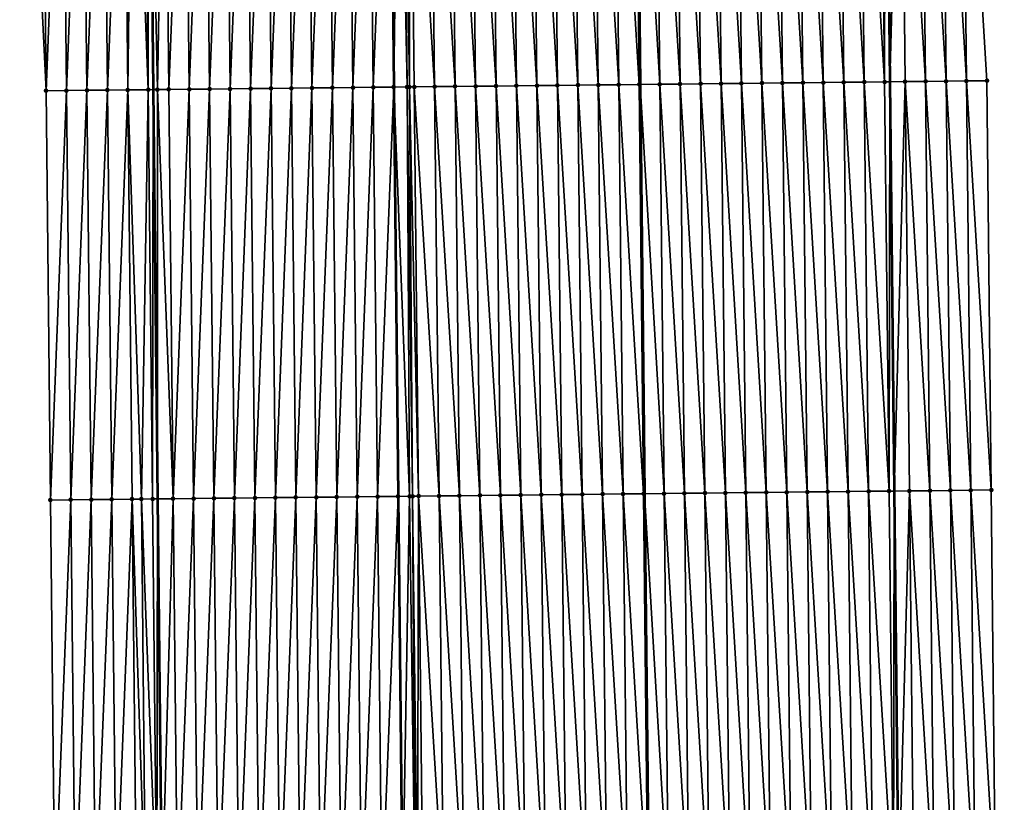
# Model space of a CAD drawing. Header units: feet. Extents: x 2010743 to 2022806, y 818705 to 837694.
# Tile 340 of 531: x 2011461 to 2011509, y 830119 to 830157. Entities that reach past the tile are written whole.
import ezdxf

# ---------------------------------------------------------------- set-up
doc = ezdxf.new("R2010")
doc.units = ezdxf.units.FT
doc.header["$MEASUREMENT"] = 0
for name, color, linetype, lineweight in [('EP_Travel Lane', 172, 'Continuous', 53), ('Road Shots', 141, 'Continuous', 100), ('STRIPING', 60, 'Continuous', 53)]:
    doc.layers.add(name, color=color, linetype=linetype, lineweight=lineweight)
doc.layers.add('I-77-MM17-21_NB-Surface-Border', color=7, linetype='Continuous')
doc.layers.add('I-77-MM17-21_NB-Surface-TIN', color=7, linetype='Continuous')

msp = doc.modelspace()

# ---------------------------------------------------------------- linework, layer by layer
at = {"layer": 'EP_Travel Lane'}
for points in [[(2011466.175, 830253.519, 324.413), (2011466.387, 830233.52, 324.295), (2011466.599, 830213.522, 324.185), (2011466.811, 830193.523, 324.06), (2011467.024, 830173.525, 323.938), (2011467.236, 830153.527, 323.8), (2011467.448, 830133.528, 323.674), (2011467.66, 830113.529, 323.565), (2011467.873, 830093.531, 323.446), (2011468.085, 830073.532, 323.34), (2011468.3, 830053.531, 323.188), (2011468.516, 830033.533, 323.069), (2011468.732, 830013.534, 322.989), (2011468.948, 829993.536, 322.86)], [(2011502.158, 830253.902, 324.151), (2011502.374, 830233.904, 324.011), (2011502.591, 830213.906, 323.877), (2011502.807, 830193.907, 323.758), (2011503.023, 830173.909, 323.636), (2011503.24, 830153.91, 323.527), (2011503.456, 830133.912, 323.45), (2011503.673, 830113.913, 323.332), (2011503.889, 830093.915, 323.22), (2011504.106, 830073.916, 323.06), (2011504.322, 830053.922, 322.929), (2011504.538, 830033.924, 322.807), (2011504.754, 830013.925, 322.688), (2011504.97, 829993.927, 322.561), (2011505.186, 829973.928, 322.471)]]:
    msp.add_polyline3d(points, dxfattribs=at)
at = {"layer": 'I-77-MM17-21_NB-Surface-Border', "color": 3, "linetype": 'Continuous', "lineweight": -3}
for points in [[(2011504.928, 830253.932, 324.062), (2011504.14, 830233.923, 323.963), (2011505.352, 830213.935, 323.804), (2011505.564, 830193.937, 323.683), (2011506.777, 830173.949, 323.527), (2011507.989, 830153.961, 323.389), (2011508.201, 830133.963, 323.289), (2011508.413, 830113.964, 323.179), (2011508.625, 830093.966, 323.061), (2011508.838, 830073.967, 322.929), (2011508.053, 830053.963, 322.809), (2011508.269, 830033.965, 322.694), (2011507.485, 830013.955, 322.606), (2011506.701, 829993.946, 322.514), (2011507.917, 829973.958, 322.385)], [(2011463.469, 829993.478, 322.703), (2011463.161, 830013.475, 322.825), (2011462.642, 830033.471, 322.898), (2011462.239, 830053.467, 323.014), (2011462.84, 830073.478, 323.186), (2011462.628, 830093.476, 323.305), (2011462.416, 830113.475, 323.414), (2011462.204, 830133.473, 323.533), (2011461.991, 830153.472, 323.665), (2011461.014, 830173.462, 323.765), (2011461.065, 830193.463, 323.892), (2011461.048, 830213.464, 324.019), (2011461.279, 830233.467, 324.152), (2011460.705, 830253.462, 324.263)]]:
    msp.add_polyline3d(points, dxfattribs=at)
at = {"layer": 'I-77-MM17-21_NB-Surface-TIN', "color": 128, "linetype": 'Continuous', "lineweight": -3}
for points in [[(2011466.991, 830153.524, 323.796), (2011467.024, 830173.525, 323.938), (2011466.779, 830173.522, 323.936)], [(2011466.991, 830153.524, 323.796), (2011467.236, 830153.527, 323.8), (2011467.024, 830173.525, 323.938)], [(2011467.439, 830153.529, 323.804), (2011467.779, 830173.533, 323.943), (2011467.024, 830173.525, 323.938)], [(2011467.439, 830153.529, 323.804), (2011467.024, 830173.525, 323.938), (2011467.236, 830153.527, 323.8)], [(2011467.439, 830153.529, 323.804), (2011467.991, 830153.534, 323.813), (2011467.779, 830173.533, 323.943)], [(2011467.991, 830153.534, 323.813), (2011468.779, 830173.543, 323.959), (2011467.779, 830173.533, 323.943)], [(2011467.991, 830153.534, 323.813), (2011468.991, 830153.545, 323.827), (2011468.779, 830173.543, 323.959)], [(2011468.991, 830153.545, 323.827), (2011469.779, 830173.554, 323.97), (2011468.779, 830173.543, 323.959)], [(2011468.991, 830153.545, 323.827), (2011469.991, 830153.556, 323.84), (2011469.779, 830173.554, 323.97)], [(2011469.991, 830153.556, 323.84), (2011470.779, 830173.565, 323.978), (2011469.779, 830173.554, 323.97)], [(2011469.991, 830153.556, 323.84), (2011470.991, 830153.566, 323.849), (2011470.779, 830173.565, 323.978)], [(2011470.991, 830153.566, 323.849), (2011471.779, 830173.575, 323.987), (2011470.779, 830173.565, 323.978)], [(2011470.991, 830153.566, 323.849), (2011471.991, 830153.577, 323.858), (2011471.779, 830173.575, 323.987)], [(2011471.991, 830153.577, 323.858), (2011472.779, 830173.586, 323.993), (2011471.779, 830173.575, 323.987)], [(2011471.991, 830153.577, 323.858), (2011472.991, 830153.587, 323.866), (2011472.779, 830173.586, 323.993)], [(2011472.991, 830153.587, 323.866), (2011473.779, 830173.596, 324.002), (2011472.779, 830173.586, 323.993)], [(2011472.991, 830153.587, 323.866), (2011473.991, 830153.598, 323.876), (2011473.779, 830173.596, 324.002)], [(2011473.991, 830153.598, 323.876), (2011474.778, 830173.607, 324.011), (2011473.779, 830173.596, 324.002)], [(2011473.991, 830153.598, 323.876), (2011474.991, 830153.608, 323.885), (2011474.778, 830173.607, 324.011)], [(2011474.991, 830153.608, 323.885), (2011475.778, 830173.617, 324.023), (2011474.778, 830173.607, 324.011)], [(2011474.991, 830153.608, 323.885), (2011475.991, 830153.619, 323.899), (2011475.778, 830173.617, 324.023)], [(2011475.991, 830153.619, 323.899), (2011476.778, 830173.628, 324.039), (2011475.778, 830173.617, 324.023)], [(2011475.991, 830153.619, 323.899), (2011476.991, 830153.629, 323.918), (2011476.778, 830173.628, 324.039)], [(2011476.991, 830153.629, 323.918), (2011477.778, 830173.638, 324.056), (2011476.778, 830173.628, 324.039)], [(2011476.991, 830153.629, 323.918), (2011477.991, 830153.64, 323.94), (2011477.778, 830173.638, 324.056)], [(2011477.991, 830153.64, 323.94), (2011478.778, 830173.649, 324.067), (2011477.778, 830173.638, 324.056)], [(2011477.991, 830153.64, 323.94), (2011478.991, 830153.65, 323.948), (2011478.778, 830173.649, 324.067)], [(2011479.234, 830173.654, 324.068), (2011478.778, 830173.649, 324.067), (2011478.991, 830153.65, 323.948)], [(2011479.64, 830153.657, 323.955), (2011479.234, 830173.654, 324.068), (2011478.991, 830153.65, 323.948)], [(2011479.64, 830153.657, 323.955), (2011479.454, 830173.656, 324.068), (2011479.234, 830173.654, 324.068)], [(2011479.754, 830153.658, 323.955), (2011479.778, 830173.66, 324.065), (2011479.454, 830173.656, 324.068)], [(2011479.64, 830153.657, 323.955), (2011479.754, 830153.658, 323.955), (2011479.454, 830173.656, 324.068)], [(2011479.754, 830153.658, 323.955), (2011479.99, 830153.661, 323.953), (2011479.778, 830173.66, 324.065)], [(2011480.99, 830153.672, 323.933), (2011480.778, 830173.67, 324.046), (2011479.778, 830173.66, 324.065)], [(2011479.99, 830153.661, 323.953), (2011480.99, 830153.672, 323.933), (2011479.778, 830173.66, 324.065)], [(2011481.99, 830153.682, 323.913), (2011481.778, 830173.681, 324.025), (2011480.778, 830173.67, 324.046)], [(2011480.99, 830153.672, 323.933), (2011481.99, 830153.682, 323.913), (2011480.778, 830173.67, 324.046)], [(2011482.99, 830153.693, 323.895), (2011482.778, 830173.692, 324.005), (2011481.778, 830173.681, 324.025)], [(2011481.99, 830153.682, 323.913), (2011482.99, 830153.693, 323.895), (2011481.778, 830173.681, 324.025)], [(2011483.99, 830153.704, 323.88), (2011483.778, 830173.702, 323.986), (2011482.778, 830173.692, 324.005)], [(2011482.99, 830153.693, 323.895), (2011483.99, 830153.704, 323.88), (2011482.778, 830173.692, 324.005)], [(2011484.99, 830153.715, 323.864), (2011484.778, 830173.713, 323.97), (2011483.778, 830173.702, 323.986)], [(2011483.99, 830153.704, 323.88), (2011484.99, 830153.715, 323.864), (2011483.778, 830173.702, 323.986)], [(2011485.99, 830153.725, 323.844), (2011485.778, 830173.724, 323.949), (2011484.778, 830173.713, 323.97)], [(2011484.99, 830153.715, 323.864), (2011485.99, 830153.725, 323.844), (2011484.778, 830173.713, 323.97)], [(2011486.99, 830153.736, 323.828), (2011486.778, 830173.735, 323.93), (2011485.778, 830173.724, 323.949)], [(2011485.99, 830153.725, 323.844), (2011486.99, 830153.736, 323.828), (2011485.778, 830173.724, 323.949)], [(2011487.99, 830153.747, 323.816), (2011487.778, 830173.745, 323.912), (2011486.778, 830173.735, 323.93)], [(2011486.99, 830153.736, 323.828), (2011487.99, 830153.747, 323.816), (2011486.778, 830173.735, 323.93)], [(2011488.99, 830153.757, 323.805), (2011488.778, 830173.756, 323.902), (2011487.778, 830173.745, 323.912)], [(2011487.99, 830153.747, 323.816), (2011488.99, 830153.757, 323.805), (2011487.778, 830173.745, 323.912)], [(2011489.99, 830153.768, 323.794), (2011489.778, 830173.767, 323.891), (2011488.778, 830173.756, 323.902)], [(2011488.99, 830153.757, 323.805), (2011489.99, 830153.768, 323.794), (2011488.778, 830173.756, 323.902)], [(2011490.99, 830153.779, 323.771), (2011490.778, 830173.777, 323.87), (2011489.778, 830173.767, 323.891)], [(2011489.99, 830153.768, 323.794), (2011490.99, 830153.779, 323.771), (2011489.778, 830173.767, 323.891)], [(2011490.778, 830173.777, 323.87), (2011491.039, 830153.779, 323.77), (2011490.826, 830173.778, 323.869)], [(2011490.99, 830153.779, 323.771), (2011491.039, 830153.779, 323.77), (2011490.778, 830173.777, 323.87)], [(2011491.99, 830153.79, 323.754), (2011491.777, 830173.788, 323.855), (2011490.826, 830173.778, 323.869)], [(2011491.99, 830153.79, 323.754), (2011490.826, 830173.778, 323.869), (2011491.039, 830153.779, 323.77)], [(2011492.99, 830153.8, 323.726), (2011492.777, 830173.799, 323.827), (2011491.777, 830173.788, 323.855)], [(2011491.99, 830153.79, 323.754), (2011492.99, 830153.8, 323.726), (2011491.777, 830173.788, 323.855)], [(2011493.99, 830153.811, 323.706), (2011493.777, 830173.81, 323.801), (2011492.777, 830173.799, 323.827)], [(2011492.99, 830153.8, 323.726), (2011493.99, 830153.811, 323.706), (2011492.777, 830173.799, 323.827)], [(2011494.99, 830153.822, 323.687), (2011494.777, 830173.82, 323.782), (2011493.777, 830173.81, 323.801)], [(2011493.99, 830153.811, 323.706), (2011494.99, 830153.822, 323.687), (2011493.777, 830173.81, 323.801)], [(2011495.989, 830153.832, 323.666), (2011495.777, 830173.831, 323.765), (2011494.777, 830173.82, 323.782)], [(2011494.99, 830153.822, 323.687), (2011495.989, 830153.832, 323.666), (2011494.777, 830173.82, 323.782)], [(2011496.989, 830153.843, 323.651), (2011496.777, 830173.842, 323.75), (2011495.777, 830173.831, 323.765)], [(2011495.989, 830153.832, 323.666), (2011496.989, 830153.843, 323.651), (2011495.777, 830173.831, 323.765)], [(2011497.989, 830153.854, 323.634), (2011497.777, 830173.853, 323.734), (2011496.777, 830173.842, 323.75)], [(2011496.989, 830153.843, 323.651), (2011497.989, 830153.854, 323.634), (2011496.777, 830173.842, 323.75)], [(2011498.989, 830153.865, 323.618), (2011498.777, 830173.863, 323.719), (2011497.777, 830173.853, 323.734)], [(2011497.989, 830153.854, 323.634), (2011498.989, 830153.865, 323.618), (2011497.777, 830173.853, 323.734)], [(2011499.989, 830153.875, 323.599), (2011499.777, 830173.874, 323.701), (2011498.777, 830173.863, 323.719)], [(2011498.989, 830153.865, 323.618), (2011499.989, 830153.875, 323.599), (2011498.777, 830173.863, 323.719)], [(2011500.989, 830153.886, 323.58), (2011500.777, 830173.885, 323.681), (2011499.777, 830173.874, 323.701)], [(2011499.989, 830153.875, 323.599), (2011500.989, 830153.886, 323.58), (2011499.777, 830173.874, 323.701)], [(2011501.989, 830153.897, 323.558), (2011501.777, 830173.895, 323.662), (2011500.777, 830173.885, 323.681)], [(2011500.989, 830153.886, 323.58), (2011501.989, 830153.897, 323.558), (2011500.777, 830173.885, 323.681)], [(2011502.989, 830153.908, 323.528), (2011502.777, 830173.906, 323.639), (2011501.777, 830173.895, 323.662)], [(2011501.989, 830153.897, 323.558), (2011502.989, 830153.908, 323.528), (2011501.777, 830173.895, 323.662)], [(2011502.989, 830153.908, 323.528), (2011503.023, 830173.909, 323.636), (2011502.777, 830173.906, 323.639)], [(2011502.989, 830153.908, 323.528), (2011503.24, 830153.91, 323.527), (2011503.023, 830173.909, 323.636)], [(2011503.777, 830173.917, 323.626), (2011503.023, 830173.909, 323.636), (2011503.24, 830153.91, 323.527)], [(2011503.989, 830153.918, 323.524), (2011503.777, 830173.917, 323.626), (2011503.24, 830153.91, 323.527)], [(2011504.989, 830153.929, 323.488), (2011504.777, 830173.928, 323.589), (2011503.777, 830173.917, 323.626)], [(2011503.989, 830153.918, 323.524), (2011504.989, 830153.929, 323.488), (2011503.777, 830173.917, 323.626)], [(2011505.989, 830153.94, 323.452), (2011505.777, 830173.938, 323.554), (2011504.777, 830173.928, 323.589)], [(2011504.989, 830153.929, 323.488), (2011505.989, 830153.94, 323.452), (2011504.777, 830173.928, 323.589)], [(2011506.989, 830153.951, 323.422), (2011506.777, 830173.949, 323.527), (2011505.777, 830173.938, 323.554)], [(2011505.989, 830153.94, 323.452), (2011506.989, 830153.951, 323.422), (2011505.777, 830173.938, 323.554)], [(2011506.989, 830153.951, 323.422), (2011507.989, 830153.961, 323.389), (2011506.777, 830173.949, 323.527)], [(2011461.991, 830153.472, 323.665), (2011461.779, 830173.47, 323.792), (2011461.014, 830173.462, 323.765)], [(2011462.779, 830173.481, 323.826), (2011461.779, 830173.47, 323.792), (2011461.991, 830153.472, 323.665)], [(2011462.991, 830153.482, 323.696), (2011462.779, 830173.481, 323.826), (2011461.991, 830153.472, 323.665)], [(2011462.991, 830153.482, 323.696), (2011463.779, 830173.491, 323.863), (2011462.779, 830173.481, 323.826)], [(2011462.991, 830153.482, 323.696), (2011463.991, 830153.493, 323.729), (2011463.779, 830173.491, 323.863)], [(2011463.991, 830153.493, 323.729), (2011464.779, 830173.501, 323.888), (2011463.779, 830173.491, 323.863)], [(2011463.991, 830153.493, 323.729), (2011464.991, 830153.503, 323.751), (2011464.779, 830173.501, 323.888)], [(2011464.991, 830153.503, 323.751), (2011465.779, 830173.512, 323.918), (2011464.779, 830173.501, 323.888)], [(2011464.991, 830153.503, 323.751), (2011465.991, 830153.513, 323.776), (2011465.779, 830173.512, 323.918)], [(2011465.991, 830153.513, 323.776), (2011466.236, 830173.517, 323.934), (2011465.779, 830173.512, 323.918)], [(2011465.991, 830153.513, 323.776), (2011466.991, 830153.524, 323.796), (2011466.236, 830173.517, 323.934)], [(2011466.991, 830153.524, 323.796), (2011466.779, 830173.522, 323.936), (2011466.236, 830173.517, 323.934)], [(2011493.202, 830133.802, 323.614), (2011492.99, 830153.8, 323.726), (2011491.99, 830153.79, 323.754)], [(2011494.202, 830133.812, 323.595), (2011493.99, 830153.811, 323.706), (2011492.99, 830153.8, 323.726)], [(2011493.202, 830133.802, 323.614), (2011494.202, 830133.812, 323.595), (2011492.99, 830153.8, 323.726)], [(2011495.202, 830133.823, 323.58), (2011494.99, 830153.822, 323.687), (2011493.99, 830153.811, 323.706)], [(2011494.202, 830133.812, 323.595), (2011495.202, 830133.823, 323.58), (2011493.99, 830153.811, 323.706)], [(2011496.202, 830133.834, 323.559), (2011495.989, 830153.832, 323.666), (2011494.99, 830153.822, 323.687)], [(2011495.202, 830133.823, 323.58), (2011496.202, 830133.834, 323.559), (2011494.99, 830153.822, 323.687)], [(2011497.202, 830133.845, 323.544), (2011496.989, 830153.843, 323.651), (2011495.989, 830153.832, 323.666)], [(2011496.202, 830133.834, 323.559), (2011497.202, 830133.845, 323.544), (2011495.989, 830153.832, 323.666)], [(2011498.202, 830133.855, 323.532), (2011497.989, 830153.854, 323.634), (2011496.989, 830153.843, 323.651)], [(2011497.202, 830133.845, 323.544), (2011498.202, 830133.855, 323.532), (2011496.989, 830153.843, 323.651)], [(2011499.202, 830133.866, 323.52), (2011498.989, 830153.865, 323.618), (2011497.989, 830153.854, 323.634)], [(2011498.202, 830133.855, 323.532), (2011499.202, 830133.866, 323.52), (2011497.989, 830153.854, 323.634)], [(2011500.201, 830133.877, 323.501), (2011499.989, 830153.875, 323.599), (2011498.989, 830153.865, 323.618)], [(2011499.202, 830133.866, 323.52), (2011500.201, 830133.877, 323.501), (2011498.989, 830153.865, 323.618)], [(2011501.201, 830133.887, 323.485), (2011500.989, 830153.886, 323.58), (2011499.989, 830153.875, 323.599)], [(2011500.201, 830133.877, 323.501), (2011501.201, 830133.887, 323.485), (2011499.989, 830153.875, 323.599)], [(2011502.201, 830133.898, 323.47), (2011501.989, 830153.897, 323.558), (2011500.989, 830153.886, 323.58)], [(2011501.201, 830133.887, 323.485), (2011502.201, 830133.898, 323.47), (2011500.989, 830153.886, 323.58)], [(2011503.201, 830133.909, 323.453), (2011502.989, 830153.908, 323.528), (2011501.989, 830153.897, 323.558)], [(2011502.201, 830133.898, 323.47), (2011503.201, 830133.909, 323.453), (2011501.989, 830153.897, 323.558)], [(2011503.201, 830133.909, 323.453), (2011503.24, 830153.91, 323.527), (2011502.989, 830153.908, 323.528)], [(2011503.201, 830133.909, 323.453), (2011503.456, 830133.912, 323.45), (2011503.24, 830153.91, 323.527)], [(2011503.989, 830153.918, 323.524), (2011503.24, 830153.91, 323.527), (2011503.456, 830133.912, 323.45)], [(2011504.201, 830133.919, 323.441), (2011503.989, 830153.918, 323.524), (2011503.456, 830133.912, 323.45)], [(2011505.201, 830133.93, 323.392), (2011504.989, 830153.929, 323.488), (2011503.989, 830153.918, 323.524)], [(2011504.201, 830133.919, 323.441), (2011505.201, 830133.93, 323.392), (2011503.989, 830153.918, 323.524)], [(2011506.201, 830133.941, 323.352), (2011505.989, 830153.94, 323.452), (2011504.989, 830153.929, 323.488)], [(2011505.201, 830133.93, 323.392), (2011506.201, 830133.941, 323.352), (2011504.989, 830153.929, 323.488)], [(2011507.201, 830133.952, 323.324), (2011506.989, 830153.951, 323.422), (2011505.989, 830153.94, 323.452)], [(2011506.201, 830133.941, 323.352), (2011507.201, 830133.952, 323.324), (2011505.989, 830153.94, 323.452)], [(2011508.201, 830133.963, 323.289), (2011507.989, 830153.961, 323.389), (2011506.989, 830153.951, 323.422)], [(2011507.201, 830133.952, 323.324), (2011508.201, 830133.963, 323.289), (2011506.989, 830153.951, 323.422)], [(2011462.991, 830153.482, 323.696), (2011461.991, 830153.472, 323.665), (2011462.204, 830133.473, 323.533)], [(2011463.204, 830133.484, 323.566), (2011462.991, 830153.482, 323.696), (2011462.204, 830133.473, 323.533)], [(2011463.204, 830133.484, 323.566), (2011463.991, 830153.493, 323.729), (2011462.991, 830153.482, 323.696)], [(2011463.204, 830133.484, 323.566), (2011464.204, 830133.494, 323.601), (2011463.991, 830153.493, 323.729)], [(2011464.204, 830133.494, 323.601), (2011464.991, 830153.503, 323.751), (2011463.991, 830153.493, 323.729)], [(2011464.204, 830133.494, 323.601), (2011465.203, 830133.505, 323.627), (2011464.991, 830153.503, 323.751)], [(2011465.203, 830133.505, 323.627), (2011465.991, 830153.513, 323.776), (2011464.991, 830153.503, 323.751)], [(2011465.203, 830133.505, 323.627), (2011466.203, 830133.515, 323.646), (2011465.991, 830153.513, 323.776)], [(2011466.659, 830133.52, 323.677), (2011466.991, 830153.524, 323.796), (2011465.991, 830153.513, 323.776)], [(2011466.203, 830133.515, 323.646), (2011466.659, 830133.52, 323.677), (2011465.991, 830153.513, 323.776)], [(2011466.659, 830133.52, 323.677), (2011467.203, 830133.525, 323.673), (2011466.991, 830153.524, 323.796)], [(2011467.203, 830133.525, 323.673), (2011467.236, 830153.527, 323.8), (2011466.991, 830153.524, 323.796)], [(2011467.203, 830133.525, 323.673), (2011467.448, 830133.528, 323.674), (2011467.236, 830153.527, 323.8)], [(2011467.439, 830153.529, 323.804), (2011467.236, 830153.527, 323.8), (2011467.448, 830133.528, 323.674)], [(2011468.203, 830133.536, 323.679), (2011467.991, 830153.534, 323.813), (2011467.439, 830153.529, 323.804)], [(2011468.203, 830133.536, 323.679), (2011467.439, 830153.529, 323.804), (2011467.448, 830133.528, 323.674)], [(2011468.203, 830133.536, 323.679), (2011468.991, 830153.545, 323.827), (2011467.991, 830153.534, 323.813)], [(2011468.203, 830133.536, 323.679), (2011469.203, 830133.547, 323.699), (2011468.991, 830153.545, 323.827)], [(2011469.203, 830133.547, 323.699), (2011469.991, 830153.556, 323.84), (2011468.991, 830153.545, 323.827)], [(2011469.203, 830133.547, 323.699), (2011470.203, 830133.557, 323.715), (2011469.991, 830153.556, 323.84)], [(2011470.203, 830133.557, 323.715), (2011470.991, 830153.566, 323.849), (2011469.991, 830153.556, 323.84)], [(2011470.203, 830133.557, 323.715), (2011471.203, 830133.568, 323.725), (2011470.991, 830153.566, 323.849)], [(2011471.203, 830133.568, 323.725), (2011471.991, 830153.577, 323.858), (2011470.991, 830153.566, 323.849)], [(2011471.203, 830133.568, 323.725), (2011472.203, 830133.578, 323.737), (2011471.991, 830153.577, 323.858)], [(2011472.203, 830133.578, 323.737), (2011472.991, 830153.587, 323.866), (2011471.991, 830153.577, 323.858)], [(2011472.203, 830133.578, 323.737), (2011473.203, 830133.589, 323.749), (2011472.991, 830153.587, 323.866)], [(2011473.203, 830133.589, 323.749), (2011473.991, 830153.598, 323.876), (2011472.991, 830153.587, 323.866)], [(2011473.203, 830133.589, 323.749), (2011474.203, 830133.599, 323.76), (2011473.991, 830153.598, 323.876)], [(2011474.203, 830133.599, 323.76), (2011474.991, 830153.608, 323.885), (2011473.991, 830153.598, 323.876)], [(2011474.203, 830133.599, 323.76), (2011475.203, 830133.61, 323.771), (2011474.991, 830153.608, 323.885)], [(2011475.203, 830133.61, 323.771), (2011475.991, 830153.619, 323.899), (2011474.991, 830153.608, 323.885)], [(2011475.203, 830133.61, 323.771), (2011476.203, 830133.62, 323.785), (2011475.991, 830153.619, 323.899)], [(2011476.203, 830133.62, 323.785), (2011476.991, 830153.629, 323.918), (2011475.991, 830153.619, 323.899)], [(2011476.203, 830133.62, 323.785), (2011477.203, 830133.631, 323.803), (2011476.991, 830153.629, 323.918)], [(2011477.203, 830133.631, 323.803), (2011477.991, 830153.64, 323.94), (2011476.991, 830153.629, 323.918)], [(2011477.203, 830133.631, 323.803), (2011478.203, 830133.641, 323.82), (2011477.991, 830153.64, 323.94)], [(2011478.203, 830133.641, 323.82), (2011478.991, 830153.65, 323.948), (2011477.991, 830153.64, 323.94)], [(2011478.203, 830133.641, 323.82), (2011479.203, 830133.652, 323.831), (2011478.991, 830153.65, 323.948)], [(2011479.762, 830133.658, 323.832), (2011479.64, 830153.657, 323.955), (2011478.991, 830153.65, 323.948)], [(2011479.762, 830133.658, 323.832), (2011478.991, 830153.65, 323.948), (2011479.203, 830133.652, 323.831)], [(2011479.91, 830133.659, 323.832), (2011479.754, 830153.658, 323.955), (2011479.64, 830153.657, 323.955)], [(2011479.762, 830133.658, 323.832), (2011479.91, 830133.659, 323.832), (2011479.64, 830153.657, 323.955)], [(2011480.203, 830133.662, 323.83), (2011479.99, 830153.661, 323.953), (2011479.754, 830153.658, 323.955)], [(2011479.91, 830133.659, 323.832), (2011480.203, 830133.662, 323.83), (2011479.754, 830153.658, 323.955)], [(2011481.203, 830133.673, 323.815), (2011480.99, 830153.672, 323.933), (2011479.99, 830153.661, 323.953)], [(2011480.203, 830133.662, 323.83), (2011481.203, 830133.673, 323.815), (2011479.99, 830153.661, 323.953)], [(2011482.203, 830133.684, 323.797), (2011481.99, 830153.682, 323.913), (2011480.99, 830153.672, 323.933)], [(2011481.203, 830133.673, 323.815), (2011482.203, 830133.684, 323.797), (2011480.99, 830153.672, 323.933)], [(2011483.202, 830133.695, 323.782), (2011482.99, 830153.693, 323.895), (2011481.99, 830153.682, 323.913)], [(2011482.203, 830133.684, 323.797), (2011483.202, 830133.695, 323.782), (2011481.99, 830153.682, 323.913)], [(2011484.202, 830133.705, 323.764), (2011483.99, 830153.704, 323.88), (2011482.99, 830153.693, 323.895)], [(2011483.202, 830133.695, 323.782), (2011484.202, 830133.705, 323.764), (2011482.99, 830153.693, 323.895)], [(2011485.202, 830133.716, 323.749), (2011484.99, 830153.715, 323.864), (2011483.99, 830153.704, 323.88)], [(2011484.202, 830133.705, 323.764), (2011485.202, 830133.716, 323.749), (2011483.99, 830153.704, 323.88)], [(2011486.202, 830133.727, 323.73), (2011485.99, 830153.725, 323.844), (2011484.99, 830153.715, 323.864)], [(2011485.202, 830133.716, 323.749), (2011486.202, 830133.727, 323.73), (2011484.99, 830153.715, 323.864)], [(2011487.202, 830133.737, 323.714), (2011486.99, 830153.736, 323.828), (2011485.99, 830153.725, 323.844)], [(2011486.202, 830133.727, 323.73), (2011487.202, 830133.737, 323.714), (2011485.99, 830153.725, 323.844)], [(2011488.202, 830133.748, 323.7), (2011487.99, 830153.747, 323.816), (2011486.99, 830153.736, 323.828)], [(2011487.202, 830133.737, 323.714), (2011488.202, 830133.748, 323.7), (2011486.99, 830153.736, 323.828)], [(2011489.202, 830133.759, 323.69), (2011488.99, 830153.757, 323.805), (2011487.99, 830153.747, 323.816)], [(2011488.202, 830133.748, 323.7), (2011489.202, 830133.759, 323.69), (2011487.99, 830153.747, 323.816)], [(2011490.202, 830133.77, 323.677), (2011489.99, 830153.768, 323.794), (2011488.99, 830153.757, 323.805)], [(2011489.202, 830133.759, 323.69), (2011490.202, 830133.77, 323.677), (2011488.99, 830153.757, 323.805)], [(2011491.202, 830133.78, 323.651), (2011490.99, 830153.779, 323.771), (2011489.99, 830153.768, 323.794)], [(2011490.202, 830133.77, 323.677), (2011491.202, 830133.78, 323.651), (2011489.99, 830153.768, 323.794)], [(2011490.99, 830153.779, 323.771), (2011491.251, 830133.781, 323.651), (2011491.039, 830153.779, 323.77)], [(2011491.202, 830133.78, 323.651), (2011491.251, 830133.781, 323.651), (2011490.99, 830153.779, 323.771)], [(2011492.202, 830133.791, 323.647), (2011491.99, 830153.79, 323.754), (2011491.039, 830153.779, 323.77)], [(2011492.202, 830133.791, 323.647), (2011491.039, 830153.779, 323.77), (2011491.251, 830133.781, 323.651)], [(2011492.202, 830133.791, 323.647), (2011493.202, 830133.802, 323.614), (2011491.99, 830153.79, 323.754)], [(2011471.415, 830113.569, 323.611), (2011472.203, 830133.578, 323.737), (2011471.203, 830133.568, 323.725)], [(2011471.415, 830113.569, 323.611), (2011472.415, 830113.58, 323.623), (2011472.203, 830133.578, 323.737)], [(2011472.415, 830113.58, 323.623), (2011473.203, 830133.589, 323.749), (2011472.203, 830133.578, 323.737)], [(2011472.415, 830113.58, 323.623), (2011473.415, 830113.59, 323.633), (2011473.203, 830133.589, 323.749)], [(2011473.415, 830113.59, 323.633), (2011474.203, 830133.599, 323.76), (2011473.203, 830133.589, 323.749)], [(2011473.415, 830113.59, 323.633), (2011474.415, 830113.601, 323.643), (2011474.203, 830133.599, 323.76)], [(2011474.415, 830113.601, 323.643), (2011475.203, 830133.61, 323.771), (2011474.203, 830133.599, 323.76)], [(2011474.415, 830113.601, 323.643), (2011475.415, 830113.611, 323.653), (2011475.203, 830133.61, 323.771)], [(2011475.415, 830113.611, 323.653), (2011476.203, 830133.62, 323.785), (2011475.203, 830133.61, 323.771)], [(2011475.415, 830113.611, 323.653), (2011476.415, 830113.622, 323.667), (2011476.203, 830133.62, 323.785)], [(2011476.415, 830113.622, 323.667), (2011477.203, 830133.631, 323.803), (2011476.203, 830133.62, 323.785)], [(2011476.415, 830113.622, 323.667), (2011477.415, 830113.632, 323.683), (2011477.203, 830133.631, 323.803)], [(2011477.415, 830113.632, 323.683), (2011478.203, 830133.641, 323.82), (2011477.203, 830133.631, 323.803)], [(2011477.415, 830113.632, 323.683), (2011478.415, 830113.643, 323.702), (2011478.203, 830133.641, 323.82)], [(2011478.415, 830113.643, 323.702), (2011479.203, 830133.652, 323.831), (2011478.203, 830133.641, 323.82)], [(2011478.415, 830113.643, 323.702), (2011479.415, 830113.653, 323.713), (2011479.203, 830133.652, 323.831)], [(2011479.762, 830133.658, 323.832), (2011479.203, 830133.652, 323.831), (2011479.415, 830113.653, 323.713)], [(2011480.036, 830113.66, 323.717), (2011479.762, 830133.658, 323.832), (2011479.415, 830113.653, 323.713)], [(2011480.036, 830113.66, 323.717), (2011479.91, 830133.659, 323.832), (2011479.762, 830133.658, 323.832)], [(2011480.156, 830113.661, 323.716), (2011480.203, 830133.662, 323.83), (2011479.91, 830133.659, 323.832)], [(2011480.036, 830113.66, 323.717), (2011480.156, 830113.661, 323.716), (2011479.91, 830133.659, 323.832)], [(2011480.156, 830113.661, 323.716), (2011480.415, 830113.664, 323.714), (2011480.203, 830133.662, 323.83)], [(2011481.415, 830113.675, 323.697), (2011481.203, 830133.673, 323.815), (2011480.203, 830133.662, 323.83)], [(2011480.415, 830113.664, 323.714), (2011481.415, 830113.675, 323.697), (2011480.203, 830133.662, 323.83)], [(2011482.415, 830113.685, 323.677), (2011482.203, 830133.684, 323.797), (2011481.203, 830133.673, 323.815)], [(2011481.415, 830113.675, 323.697), (2011482.415, 830113.685, 323.677), (2011481.203, 830133.673, 323.815)], [(2011483.415, 830113.696, 323.658), (2011483.202, 830133.695, 323.782), (2011482.203, 830133.684, 323.797)], [(2011482.415, 830113.685, 323.677), (2011483.415, 830113.696, 323.658), (2011482.203, 830133.684, 323.797)], [(2011484.415, 830113.707, 323.642), (2011484.202, 830133.705, 323.764), (2011483.202, 830133.695, 323.782)], [(2011483.415, 830113.696, 323.658), (2011484.415, 830113.707, 323.642), (2011483.202, 830133.695, 323.782)], [(2011485.415, 830113.718, 323.627), (2011485.202, 830133.716, 323.749), (2011484.202, 830133.705, 323.764)], [(2011484.415, 830113.707, 323.642), (2011485.415, 830113.718, 323.627), (2011484.202, 830133.705, 323.764)], [(2011486.415, 830113.728, 323.608), (2011486.202, 830133.727, 323.73), (2011485.202, 830133.716, 323.749)], [(2011485.415, 830113.718, 323.627), (2011486.415, 830113.728, 323.608), (2011485.202, 830133.716, 323.749)], [(2011487.414, 830113.739, 323.589), (2011487.202, 830133.737, 323.714), (2011486.202, 830133.727, 323.73)], [(2011486.415, 830113.728, 323.608), (2011487.414, 830113.739, 323.589), (2011486.202, 830133.727, 323.73)], [(2011488.414, 830113.75, 323.576), (2011488.202, 830133.748, 323.7), (2011487.202, 830133.737, 323.714)], [(2011487.414, 830113.739, 323.589), (2011488.414, 830113.75, 323.576), (2011487.202, 830133.737, 323.714)], [(2011489.414, 830113.76, 323.563), (2011489.202, 830133.759, 323.69), (2011488.202, 830133.748, 323.7)], [(2011488.414, 830113.75, 323.576), (2011489.414, 830113.76, 323.563), (2011488.202, 830133.748, 323.7)], [(2011490.414, 830113.771, 323.556), (2011490.202, 830133.77, 323.677), (2011489.202, 830133.759, 323.69)], [(2011489.414, 830113.76, 323.563), (2011490.414, 830113.771, 323.556), (2011489.202, 830133.759, 323.69)], [(2011491.414, 830113.782, 323.534), (2011491.202, 830133.78, 323.651), (2011490.202, 830133.77, 323.677)], [(2011490.414, 830113.771, 323.556), (2011491.414, 830113.782, 323.534), (2011490.202, 830133.77, 323.677)], [(2011491.202, 830133.78, 323.651), (2011491.463, 830113.782, 323.534), (2011491.251, 830133.781, 323.651)], [(2011491.414, 830113.782, 323.534), (2011491.463, 830113.782, 323.534), (2011491.202, 830133.78, 323.651)], [(2011492.414, 830113.792, 323.525), (2011492.202, 830133.791, 323.647), (2011491.251, 830133.781, 323.651)], [(2011492.414, 830113.792, 323.525), (2011491.251, 830133.781, 323.651), (2011491.463, 830113.782, 323.534)], [(2011493.414, 830113.803, 323.501), (2011493.202, 830133.802, 323.614), (2011492.202, 830133.791, 323.647)], [(2011492.414, 830113.792, 323.525), (2011493.414, 830113.803, 323.501), (2011492.202, 830133.791, 323.647)], [(2011494.414, 830113.814, 323.481), (2011494.202, 830133.812, 323.595), (2011493.202, 830133.802, 323.614)], [(2011493.414, 830113.803, 323.501), (2011494.414, 830113.814, 323.481), (2011493.202, 830133.802, 323.614)], [(2011495.414, 830113.825, 323.463), (2011495.202, 830133.823, 323.58), (2011494.202, 830133.812, 323.595)], [(2011494.414, 830113.814, 323.481), (2011495.414, 830113.825, 323.463), (2011494.202, 830133.812, 323.595)], [(2011496.414, 830113.835, 323.447), (2011496.202, 830133.834, 323.559), (2011495.202, 830133.823, 323.58)], [(2011495.414, 830113.825, 323.463), (2011496.414, 830113.835, 323.447), (2011495.202, 830133.823, 323.58)], [(2011497.414, 830113.846, 323.432), (2011497.202, 830133.845, 323.544), (2011496.202, 830133.834, 323.559)], [(2011496.414, 830113.835, 323.447), (2011497.414, 830113.846, 323.432), (2011496.202, 830133.834, 323.559)], [(2011498.414, 830113.857, 323.418), (2011498.202, 830133.855, 323.532), (2011497.202, 830133.845, 323.544)], [(2011497.414, 830113.846, 323.432), (2011498.414, 830113.857, 323.418), (2011497.202, 830133.845, 323.544)], [(2011499.414, 830113.867, 323.406), (2011499.202, 830133.866, 323.52), (2011498.202, 830133.855, 323.532)], [(2011498.414, 830113.857, 323.418), (2011499.414, 830113.867, 323.406), (2011498.202, 830133.855, 323.532)], [(2011500.414, 830113.878, 323.393), (2011500.201, 830133.877, 323.501), (2011499.202, 830133.866, 323.52)], [(2011499.414, 830113.867, 323.406), (2011500.414, 830113.878, 323.393), (2011499.202, 830133.866, 323.52)], [(2011501.414, 830113.889, 323.374), (2011501.201, 830133.887, 323.485), (2011500.201, 830133.877, 323.501)], [(2011500.414, 830113.878, 323.393), (2011501.414, 830113.889, 323.374), (2011500.201, 830133.877, 323.501)], [(2011502.414, 830113.9, 323.353), (2011502.201, 830133.898, 323.47), (2011501.201, 830133.887, 323.485)], [(2011501.414, 830113.889, 323.374), (2011502.414, 830113.9, 323.353), (2011501.201, 830133.887, 323.485)], [(2011503.414, 830113.91, 323.333), (2011503.201, 830133.909, 323.453), (2011502.201, 830133.898, 323.47)], [(2011502.414, 830113.9, 323.353), (2011503.414, 830113.91, 323.333), (2011502.201, 830133.898, 323.47)], [(2011503.414, 830113.91, 323.333), (2011503.456, 830133.912, 323.45), (2011503.201, 830133.909, 323.453)], [(2011503.414, 830113.91, 323.333), (2011503.673, 830113.913, 323.332), (2011503.456, 830133.912, 323.45)], [(2011504.201, 830133.919, 323.441), (2011503.456, 830133.912, 323.45), (2011503.673, 830113.913, 323.332)], [(2011504.413, 830113.921, 323.329), (2011504.201, 830133.919, 323.441), (2011503.673, 830113.913, 323.332)], [(2011505.413, 830113.932, 323.284), (2011505.201, 830133.93, 323.392), (2011504.201, 830133.919, 323.441)], [(2011504.413, 830113.921, 323.329), (2011505.413, 830113.932, 323.284), (2011504.201, 830133.919, 323.441)], [(2011506.413, 830113.943, 323.248), (2011506.201, 830133.941, 323.352), (2011505.201, 830133.93, 323.392)], [(2011505.413, 830113.932, 323.284), (2011506.413, 830113.943, 323.248), (2011505.201, 830133.93, 323.392)], [(2011507.413, 830113.953, 323.214), (2011507.201, 830133.952, 323.324), (2011506.201, 830133.941, 323.352)], [(2011506.413, 830113.943, 323.248), (2011507.413, 830113.953, 323.214), (2011506.201, 830133.941, 323.352)], [(2011507.201, 830133.952, 323.324), (2011508.413, 830113.964, 323.179), (2011508.201, 830133.963, 323.289)], [(2011507.413, 830113.953, 323.214), (2011508.413, 830113.964, 323.179), (2011507.201, 830133.952, 323.324)], [(2011463.204, 830133.484, 323.566), (2011462.204, 830133.473, 323.533), (2011462.416, 830113.475, 323.414)], [(2011463.416, 830113.485, 323.448), (2011463.204, 830133.484, 323.566), (2011462.416, 830113.475, 323.414)], [(2011463.416, 830113.485, 323.448), (2011464.204, 830133.494, 323.601), (2011463.204, 830133.484, 323.566)], [(2011463.416, 830113.485, 323.448), (2011464.416, 830113.496, 323.483), (2011464.204, 830133.494, 323.601)], [(2011464.416, 830113.496, 323.483), (2011465.203, 830133.505, 323.627), (2011464.204, 830133.494, 323.601)], [(2011464.416, 830113.496, 323.483), (2011465.416, 830113.506, 323.496), (2011465.203, 830133.505, 323.627)], [(2011465.416, 830113.506, 323.496), (2011466.203, 830133.515, 323.646), (2011465.203, 830133.505, 323.627)], [(2011465.416, 830113.506, 323.496), (2011466.416, 830113.516, 323.536), (2011466.203, 830133.515, 323.646)], [(2011466.85, 830113.521, 323.57), (2011466.659, 830133.52, 323.677), (2011466.203, 830133.515, 323.646)], [(2011466.416, 830113.516, 323.536), (2011466.85, 830113.521, 323.57), (2011466.203, 830133.515, 323.646)], [(2011467.416, 830113.527, 323.564), (2011467.203, 830133.525, 323.673), (2011466.659, 830133.52, 323.677)], [(2011466.85, 830113.521, 323.57), (2011467.416, 830113.527, 323.564), (2011466.659, 830133.52, 323.677)], [(2011467.416, 830113.527, 323.564), (2011467.448, 830133.528, 323.674), (2011467.203, 830133.525, 323.673)], [(2011467.416, 830113.527, 323.564), (2011467.66, 830113.529, 323.565), (2011467.448, 830133.528, 323.674)], [(2011468.203, 830133.536, 323.679), (2011467.448, 830133.528, 323.674), (2011467.66, 830113.529, 323.565)], [(2011468.416, 830113.537, 323.57), (2011468.203, 830133.536, 323.679), (2011467.66, 830113.529, 323.565)], [(2011468.416, 830113.537, 323.57), (2011469.203, 830133.547, 323.699), (2011468.203, 830133.536, 323.679)], [(2011468.416, 830113.537, 323.57), (2011469.415, 830113.548, 323.587), (2011469.203, 830133.547, 323.699)], [(2011469.415, 830113.548, 323.587), (2011470.203, 830133.557, 323.715), (2011469.203, 830133.547, 323.699)], [(2011469.415, 830113.548, 323.587), (2011470.415, 830113.558, 323.601), (2011470.203, 830133.557, 323.715)], [(2011470.415, 830113.558, 323.601), (2011471.203, 830133.568, 323.725), (2011470.203, 830133.557, 323.715)], [(2011470.415, 830113.558, 323.601), (2011471.415, 830113.569, 323.611), (2011471.203, 830133.568, 323.725)]]:
    msp.add_3dface(points, dxfattribs=at)
at = {"layer": 'Road Shots', "lineweight": 100}
for p in [(2011492.99, 830153.8, 323.726), (2011493.99, 830153.811, 323.706), (2011494.99, 830153.822, 323.687), (2011495.989, 830153.832, 323.666), (2011496.989, 830153.843, 323.651), (2011497.989, 830153.854, 323.634), (2011498.989, 830153.865, 323.618), (2011499.989, 830153.875, 323.599), (2011500.989, 830153.886, 323.58), (2011501.989, 830153.897, 323.558), (2011502.989, 830153.908, 323.528), (2011503.989, 830153.918, 323.524), (2011504.989, 830153.929, 323.488), (2011505.989, 830153.94, 323.452), (2011506.989, 830153.951, 323.422), (2011507.989, 830153.961, 323.389), (2011461.991, 830153.472, 323.665), (2011462.991, 830153.482, 323.696), (2011463.991, 830153.493, 323.729), (2011464.991, 830153.503, 323.751), (2011465.991, 830153.513, 323.776), (2011466.991, 830153.524, 323.796), (2011467.439, 830153.529, 323.804), (2011467.991, 830153.534, 323.813), (2011468.991, 830153.545, 323.827), (2011469.991, 830153.556, 323.84), (2011470.991, 830153.566, 323.849), (2011471.991, 830153.577, 323.858), (2011472.991, 830153.587, 323.866), (2011473.991, 830153.598, 323.876), (2011474.991, 830153.608, 323.885), (2011475.991, 830153.619, 323.899), (2011476.991, 830153.629, 323.918), (2011477.991, 830153.64, 323.94), (2011478.99, 830153.65, 323.948), (2011479.64, 830153.657, 323.955), (2011479.754, 830153.658, 323.955), (2011479.99, 830153.661, 323.953), (2011480.99, 830153.672, 323.933), (2011481.99, 830153.682, 323.913), (2011482.99, 830153.693, 323.895), (2011483.99, 830153.704, 323.88), (2011484.99, 830153.715, 323.864), (2011485.99, 830153.725, 323.844), (2011486.99, 830153.736, 323.828), (2011487.99, 830153.747, 323.816), (2011488.99, 830153.757, 323.805), (2011489.99, 830153.768, 323.794), (2011490.99, 830153.779, 323.771), (2011491.99, 830153.79, 323.754), (2011472.203, 830133.578, 323.737), (2011473.203, 830133.589, 323.749), (2011474.203, 830133.599, 323.76), (2011475.203, 830133.61, 323.771), (2011476.203, 830133.62, 323.785), (2011477.203, 830133.631, 323.803), (2011478.203, 830133.641, 323.82), (2011479.203, 830133.652, 323.831), (2011479.762, 830133.658, 323.832), (2011479.91, 830133.659, 323.832), (2011480.203, 830133.662, 323.83), (2011481.203, 830133.673, 323.815), (2011482.203, 830133.684, 323.797), (2011483.202, 830133.695, 323.782), (2011484.202, 830133.705, 323.764), (2011485.202, 830133.716, 323.749), (2011486.202, 830133.727, 323.73), (2011487.202, 830133.737, 323.714), (2011488.202, 830133.748, 323.7), (2011489.202, 830133.759, 323.69), (2011490.202, 830133.77, 323.677), (2011491.202, 830133.78, 323.651), (2011492.202, 830133.791, 323.647), (2011493.202, 830133.802, 323.614), (2011494.202, 830133.812, 323.595), (2011495.202, 830133.823, 323.58), (2011496.202, 830133.834, 323.559), (2011497.202, 830133.845, 323.544), (2011498.202, 830133.855, 323.532), (2011499.202, 830133.866, 323.52), (2011500.201, 830133.877, 323.501), (2011501.201, 830133.887, 323.485), (2011502.201, 830133.898, 323.47), (2011503.201, 830133.909, 323.453), (2011504.201, 830133.919, 323.441), (2011505.201, 830133.93, 323.392), (2011506.201, 830133.941, 323.352), (2011507.201, 830133.952, 323.324), (2011508.201, 830133.963, 323.289), (2011462.204, 830133.473, 323.533), (2011463.204, 830133.484, 323.566), (2011464.204, 830133.494, 323.601), (2011465.203, 830133.505, 323.627), (2011466.203, 830133.515, 323.646), (2011466.659, 830133.52, 323.677), (2011467.203, 830133.525, 323.673), (2011468.203, 830133.536, 323.679), (2011469.203, 830133.547, 323.699), (2011470.203, 830133.557, 323.715), (2011471.203, 830133.568, 323.725)]:
    msp.add_point(p, dxfattribs=at)
at = {"layer": 'STRIPING'}
for points in [[(2011477.929, 830253.643, 324.531), (2011478.142, 830233.645, 324.397), (2011478.354, 830213.646, 324.297), (2011478.566, 830193.647, 324.183), (2011478.778, 830173.649, 324.067), (2011478.991, 830153.65, 323.948), (2011479.203, 830133.652, 323.831), (2011479.415, 830113.653, 323.713), (2011479.627, 830093.655, 323.602), (2011479.839, 830073.656, 323.482), (2011480.055, 830053.658, 323.336), (2011480.271, 830033.659, 323.217), (2011480.487, 830013.66, 323.124), (2011480.703, 829993.662, 322.996)], [(2011489.977, 830253.772, 324.353), (2011490.19, 830233.774, 324.225), (2011490.402, 830213.775, 324.111), (2011490.614, 830193.776, 323.993), (2011490.826, 830173.778, 323.869), (2011491.039, 830153.779, 323.77), (2011491.251, 830133.781, 323.651), (2011491.463, 830113.782, 323.534), (2011491.675, 830093.784, 323.425), (2011491.888, 830073.785, 323.29), (2011492.103, 830053.789, 323.159), (2011492.319, 830033.79, 323.043), (2011492.535, 830013.792, 322.938), (2011492.751, 829993.793, 322.814), (2011492.967, 829973.795, 322.686)]]:
    msp.add_polyline3d(points, dxfattribs=at)

doc.saveas('drawing.dxf')
